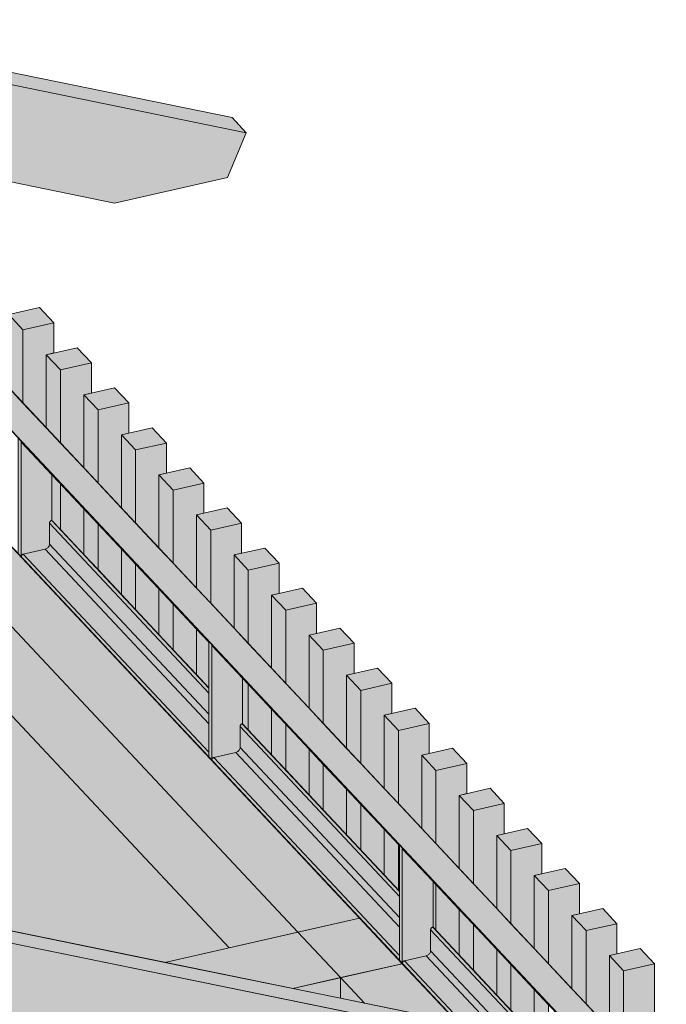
# Model space of a CAD drawing. Header units: millimetres. Extents: x 1567 to 2756, y -116 to 725.
# Tile 406 of 418: x 2537 to 2549, y 669 to 688. Entities that reach past the tile are written whole.
import ezdxf

# ---------------------------------------------------------------- set-up
doc = ezdxf.new("R2010")
doc.units = ezdxf.units.MM
doc.layers.add('Ech.1_75', color=7, linetype='Continuous')

msp = doc.modelspace()

# ---------------------------------------------------------------- hatches: boundary and pattern name
at = {"layer": 'Ech.1_75', "linetype": 'Continuous', "lineweight": 5, "true_color": 0xd4c4b3, "transparency": 33554687}
for points in [[(2531.304, 688.192), (2531.33, 688.187), (2531.762, 688.285), (2531.978, 688.054), (2540.979, 686.213), (2540.7, 686.51), (2531.304, 688.433), (2531.304, 688.192)], [(2533.515, 685.83), (2533.534, 685.827), (2533.973, 685.926), (2534.192, 685.692), (2538.394, 684.832), (2540.607, 685.334), (2540.979, 686.213), (2531.978, 688.054), (2532.041, 687.987), (2532.041, 687.395), (2532.499, 687.499), (2532.778, 687.201), (2532.778, 686.609), (2533.236, 686.712), (2533.515, 686.415), (2533.515, 685.83)], [(2549.223, 667.916), (2455.139, 687.166), (2455.418, 686.868), (2549.223, 667.676), (2549.223, 667.916)], [(2547.127, 668.104), (2521.378, 673.373), (2521.657, 673.075), (2517.789, 672.197), (2547.127, 666.195), (2547.127, 668.104)]]:
    msp.add_hatch(color=9, dxfattribs=at).paths.add_polyline_path(points)
at = {"layer": 'Ech.1_75', "linetype": 'Continuous', "lineweight": 5, "true_color": 0xb3d6f7, "transparency": 33554687}
for points in [[(2547.477, 668.514), (2548.385, 668.328), (2529.682, 688.283), (2529.077, 688.146), (2547.477, 668.514)], [(2547.47, 668.515), (2547.477, 668.514), (2529.077, 688.146), (2529.077, 688.14), (2547.47, 668.515)], [(2545.115, 668.757), (2545.122, 668.755), (2529.077, 685.874), (2529.077, 685.868), (2545.115, 668.757)], [(2536.502, 677.952), (2536.558, 677.892), (2536.558, 680.158), (2536.502, 680.218), (2536.502, 677.952)], [(2536.566, 680.136), (2536.57, 680.132), (2536.594, 680.106), (2540.243, 676.213), (2540.243, 676.227), (2536.558, 680.158), (2536.559, 680.152), (2536.56, 680.146), (2536.563, 680.141), (2536.566, 680.136)], [(2537.158, 678.603), (2537.164, 678.604), (2537.164, 679.499), (2536.566, 680.136), (2536.563, 680.141), (2536.56, 680.146), (2536.558, 680.145), (2536.558, 677.892), (2536.559, 677.899), (2536.56, 677.905), (2536.563, 677.912), (2536.566, 677.918), (2536.571, 677.924), (2536.576, 677.929), (2536.581, 677.934), (2536.587, 677.937), (2536.594, 677.94), (2536.601, 677.942), (2537.03, 678.04), (2537.044, 678.044), (2537.057, 678.05), (2537.069, 678.057), (2537.08, 678.067), (2537.09, 678.077), (2537.099, 678.089), (2537.106, 678.101), (2537.111, 678.114), (2537.114, 678.127), (2537.115, 678.14), (2537.115, 678.552), (2537.116, 678.559), (2537.117, 678.565), (2537.12, 678.572), (2537.123, 678.578), (2537.128, 678.584), (2537.133, 678.589), (2537.138, 678.594), (2537.144, 678.598), (2537.151, 678.601), (2537.158, 678.603)], [(2537.158, 678.603), (2537.151, 678.601), (2537.144, 678.598), (2537.138, 678.594), (2537.133, 678.589), (2537.128, 678.584), (2537.123, 678.578), (2537.12, 678.572), (2537.117, 678.565), (2537.116, 678.559), (2537.115, 678.552), (2540.243, 675.215), (2540.243, 675.311), (2537.158, 678.603)], [(2537.115, 678.14), (2540.243, 674.803), (2540.243, 675.215), (2537.115, 678.552), (2537.115, 678.14)], [(2537.164, 678.604), (2537.158, 678.603), (2540.243, 675.311), (2540.243, 675.319), (2537.164, 678.604)], [(2537.03, 678.04), (2536.601, 677.942), (2540.243, 674.056), (2540.243, 674.612), (2537.03, 678.04)], [(2537.044, 678.044), (2537.03, 678.04), (2540.243, 674.612), (2540.243, 674.803), (2537.115, 678.14), (2537.114, 678.127), (2537.111, 678.114), (2537.106, 678.101), (2537.099, 678.089), (2537.09, 678.077), (2537.08, 678.067), (2537.069, 678.057), (2537.057, 678.05), (2537.044, 678.044)], [(2536.601, 677.942), (2536.594, 677.94), (2536.587, 677.937), (2536.581, 677.934), (2536.576, 677.929), (2536.571, 677.924), (2536.566, 677.918), (2536.563, 677.912), (2536.56, 677.905), (2536.559, 677.899), (2536.558, 677.892), (2540.243, 673.961), (2540.243, 674.056), (2536.601, 677.942)], [(2540.299, 676.167), (2540.243, 676.227), (2540.243, 673.961), (2540.299, 673.901), (2540.299, 676.167)], [(2540.307, 676.145), (2540.311, 676.141), (2540.737, 675.686), (2543.983, 672.222), (2543.983, 672.236), (2540.299, 676.167), (2540.299, 676.161), (2540.301, 676.155), (2540.303, 676.15), (2540.307, 676.145)], [(2540.341, 673.951), (2540.771, 674.049), (2540.784, 674.053), (2540.797, 674.059), (2540.809, 674.066), (2540.821, 674.076), (2540.831, 674.086), (2540.84, 674.098), (2540.846, 674.11), (2540.852, 674.123), (2540.855, 674.136), (2540.856, 674.149), (2540.856, 674.561), (2540.856, 674.568), (2540.858, 674.574), (2540.86, 674.581), (2540.864, 674.587), (2540.868, 674.593), (2540.873, 674.598), (2540.879, 674.603), (2540.885, 674.607), (2540.891, 674.61), (2540.898, 674.612), (2540.904, 674.613), (2540.904, 675.508), (2540.307, 676.145), (2540.303, 676.15), (2540.301, 676.155), (2540.299, 676.154), (2540.299, 673.901), (2540.299, 673.908), (2540.301, 673.914), (2540.303, 673.921), (2540.307, 673.927), (2540.311, 673.933), (2540.316, 673.938), (2540.322, 673.943), (2540.328, 673.946), (2540.334, 673.949), (2540.341, 673.951)], [(2540.898, 674.612), (2540.891, 674.61), (2540.885, 674.607), (2540.879, 674.603), (2540.873, 674.598), (2540.868, 674.593), (2540.864, 674.587), (2540.86, 674.581), (2540.858, 674.574), (2540.856, 674.568), (2540.856, 674.561), (2543.983, 671.224), (2543.983, 671.32), (2540.898, 674.612)], [(2540.856, 674.149), (2543.983, 670.812), (2543.983, 671.224), (2540.856, 674.561), (2540.856, 674.149)], [(2540.904, 674.613), (2540.898, 674.612), (2543.983, 671.32), (2543.983, 671.328), (2540.904, 674.613)], [(2540.784, 674.053), (2540.771, 674.049), (2543.983, 670.621), (2543.983, 670.812), (2540.856, 674.149), (2540.855, 674.136), (2540.852, 674.123), (2540.846, 674.11), (2540.84, 674.098), (2540.831, 674.086), (2540.821, 674.076), (2540.809, 674.066), (2540.797, 674.059), (2540.784, 674.053)], [(2540.341, 673.951), (2540.334, 673.949), (2540.328, 673.946), (2540.322, 673.943), (2540.316, 673.938), (2540.311, 673.933), (2540.307, 673.927), (2540.303, 673.921), (2540.301, 673.914), (2540.299, 673.908), (2540.299, 673.901), (2543.983, 669.97), (2543.983, 670.065), (2540.341, 673.951)], [(2540.771, 674.049), (2540.341, 673.951), (2543.983, 670.065), (2543.983, 670.621), (2540.771, 674.049)], [(2543.983, 669.97), (2544.039, 669.91), (2544.039, 672.176), (2543.983, 672.236), (2543.983, 669.97)], [(2547.455, 668.519), (2547.47, 668.515), (2544.039, 672.176), (2544.04, 672.17), (2544.041, 672.164), (2544.044, 672.159), (2544.048, 672.154), (2544.052, 672.15), (2544.421, 671.755), (2547.455, 668.519)], [(2544.082, 669.96), (2544.512, 670.058), (2544.525, 670.062), (2544.538, 670.068), (2544.55, 670.075), (2544.561, 670.085), (2544.571, 670.095), (2544.58, 670.107), (2544.587, 670.119), (2544.592, 670.132), (2544.595, 670.145), (2544.596, 670.158), (2544.596, 670.57), (2544.597, 670.577), (2544.598, 670.583), (2544.601, 670.59), (2544.604, 670.596), (2544.609, 670.602), (2544.614, 670.607), (2544.619, 670.612), (2544.626, 670.616), (2544.632, 670.619), (2544.639, 670.621), (2544.645, 670.622), (2544.645, 671.517), (2544.047, 672.154), (2544.044, 672.159), (2544.041, 672.164), (2544.039, 672.163), (2544.039, 669.91), (2544.04, 669.917), (2544.041, 669.923), (2544.044, 669.93), (2544.047, 669.936), (2544.052, 669.942), (2544.057, 669.947), (2544.062, 669.952), (2544.069, 669.955), (2544.075, 669.958), (2544.082, 669.96)], [(2544.639, 670.621), (2544.632, 670.619), (2544.626, 670.616), (2544.619, 670.612), (2544.614, 670.607), (2544.609, 670.602), (2544.604, 670.596), (2544.601, 670.59), (2544.598, 670.583), (2544.597, 670.577), (2544.596, 670.57), (2546.569, 668.466), (2546.569, 668.561), (2544.639, 670.621)], [(2546.099, 668.555), (2546.569, 668.459), (2546.569, 668.466), (2544.596, 670.57), (2544.596, 670.158), (2546.099, 668.555)], [(2544.645, 670.622), (2544.639, 670.621), (2546.569, 668.561), (2546.569, 668.569), (2544.645, 670.622)], [(2545.232, 668.733), (2545.877, 668.601), (2544.512, 670.058), (2544.082, 669.96), (2545.232, 668.733)], [(2545.877, 668.601), (2546.099, 668.555), (2544.596, 670.158), (2544.595, 670.145), (2544.592, 670.132), (2544.587, 670.119), (2544.58, 670.107), (2544.571, 670.095), (2544.561, 670.085), (2544.55, 670.075), (2544.538, 670.068), (2544.525, 670.062), (2544.512, 670.058), (2545.877, 668.601)], [(2545.122, 668.755), (2545.232, 668.733), (2544.082, 669.96), (2544.075, 669.958), (2544.069, 669.955), (2544.062, 669.952), (2544.057, 669.947), (2544.052, 669.942), (2544.047, 669.936), (2544.044, 669.93), (2544.041, 669.923), (2544.04, 669.917), (2544.039, 669.91), (2545.122, 668.755)]]:
    msp.add_hatch(color=254, dxfattribs=at).paths.add_polyline_path(points)
at = {"layer": 'Ech.1_75', "linetype": 'Continuous', "lineweight": 5, "true_color": 0xf3f3f3, "transparency": 33554687}
for points in [[(2529.077, 685.868), (2527.866, 685.594), (2541.991, 670.523), (2543.202, 670.798), (2529.077, 685.868)], [(2540.645, 670.218), (2541.991, 670.523), (2527.866, 685.594), (2527.866, 683.852), (2540.645, 670.218)], [(2539.378, 669.93), (2541.889, 669.417), (2544.039, 669.904), (2543.202, 670.798), (2539.378, 669.93)], [(2543.298, 669.128), (2545.115, 668.757), (2544.039, 669.904), (2542.828, 669.63), (2543.298, 669.128)], [(2541.889, 669.417), (2542.828, 669.224), (2542.828, 669.63), (2541.889, 669.417)], [(2542.828, 669.224), (2543.298, 669.128), (2542.828, 669.63), (2542.828, 669.224)]]:
    msp.add_hatch(color=7, dxfattribs=at).paths.add_polyline_path(points)
at = {"layer": 'Ech.1_75', "linetype": 'Continuous', "lineweight": 5, "true_color": 0xfdfdfd, "transparency": 33554687}
msp.add_hatch(color=7, dxfattribs=at).paths.add_polyline_path([(2527.866, 672.286), (2539.378, 669.93), (2540.645, 670.218), (2527.866, 683.852), (2527.866, 672.286)])
at = {"layer": 'Ech.1_75', "linetype": 'Continuous', "lineweight": 5, "true_color": 0xeaddd7, "transparency": 33554687}
for points in [[(2536.92, 682.781), (2536.315, 682.644), (2536.594, 682.346), (2537.2, 682.483), (2536.92, 682.781)], [(2536.315, 681.207), (2536.594, 680.909), (2536.594, 682.346), (2536.315, 682.644), (2536.315, 681.207)], [(2537.2, 682.483), (2536.594, 682.346), (2536.594, 680.909), (2537.052, 680.42), (2537.052, 681.857), (2537.2, 681.891), (2537.2, 682.483)], [(2537.331, 681.56), (2537.937, 681.697), (2537.657, 681.995), (2537.052, 681.857), (2537.331, 681.56)], [(2537.052, 680.42), (2537.331, 680.123), (2537.331, 681.56), (2537.052, 681.857), (2537.052, 680.42)], [(2537.789, 681.071), (2537.937, 681.105), (2537.937, 681.697), (2537.331, 681.56), (2537.331, 680.123), (2537.789, 679.634), (2537.789, 681.071)], [(2538.068, 680.773), (2538.673, 680.911), (2538.394, 681.208), (2537.789, 681.071), (2538.068, 680.773)], [(2538.068, 680.773), (2537.789, 681.071), (2537.789, 679.634), (2538.068, 679.336), (2538.068, 680.773)], [(2538.526, 680.285), (2538.673, 680.318), (2538.673, 680.911), (2538.068, 680.773), (2538.068, 679.336), (2538.526, 678.848), (2538.526, 680.285)], [(2538.805, 679.987), (2539.41, 680.124), (2539.131, 680.422), (2538.526, 680.285), (2538.805, 679.987)], [(2538.526, 678.848), (2538.805, 678.55), (2538.805, 679.987), (2538.526, 680.285), (2538.526, 678.848)], [(2539.41, 680.124), (2538.805, 679.987), (2538.805, 678.55), (2539.263, 678.062), (2539.263, 679.499), (2539.41, 679.532), (2539.41, 680.124)], [(2539.542, 679.201), (2540.147, 679.338), (2539.868, 679.636), (2539.263, 679.499), (2539.542, 679.201)], [(2537.331, 679.32), (2537.164, 679.499), (2537.164, 678.604), (2537.331, 678.425), (2537.331, 679.32)], [(2539.263, 678.062), (2539.542, 677.764), (2539.542, 679.201), (2539.263, 679.499), (2539.263, 678.062)], [(2540, 678.712), (2540.147, 678.746), (2540.147, 679.338), (2539.542, 679.201), (2539.542, 677.764), (2540, 677.275), (2540, 678.712)], [(2537.789, 678.832), (2537.331, 679.32), (2537.331, 678.425), (2537.789, 677.937), (2537.789, 678.832)], [(2538.068, 678.534), (2537.789, 678.832), (2537.789, 677.937), (2538.068, 677.639), (2538.068, 678.534)], [(2540.279, 678.414), (2540.884, 678.552), (2540.605, 678.85), (2540, 678.712), (2540.279, 678.414)], [(2540, 677.275), (2540.279, 676.977), (2540.279, 678.414), (2540, 678.712), (2540, 677.275)], [(2540.737, 677.926), (2540.884, 677.959), (2540.884, 678.552), (2540.279, 678.414), (2540.279, 676.977), (2540.737, 676.489), (2540.737, 677.926)], [(2538.068, 677.639), (2538.526, 677.151), (2538.526, 678.045), (2538.068, 678.534), (2538.068, 677.639)], [(2538.526, 677.151), (2538.805, 676.853), (2538.805, 677.748), (2538.526, 678.045), (2538.526, 677.151)], [(2541.016, 677.628), (2541.621, 677.765), (2541.342, 678.063), (2540.737, 677.926), (2541.016, 677.628)], [(2540.737, 676.489), (2541.016, 676.191), (2541.016, 677.628), (2540.737, 677.926), (2540.737, 676.489)], [(2539.263, 677.259), (2538.805, 677.748), (2538.805, 676.853), (2539.263, 676.364), (2539.263, 677.259)], [(2541.474, 677.14), (2541.621, 677.173), (2541.621, 677.765), (2541.016, 677.628), (2541.016, 676.191), (2541.474, 675.703), (2541.474, 677.14)], [(2539.263, 676.364), (2539.542, 676.066), (2539.542, 676.961), (2539.263, 677.259), (2539.263, 676.364)], [(2541.753, 676.842), (2542.358, 676.979), (2542.079, 677.277), (2541.474, 677.14), (2541.753, 676.842)], [(2541.753, 676.842), (2541.474, 677.14), (2541.474, 675.703), (2541.753, 675.405), (2541.753, 676.842)], [(2540, 676.473), (2539.542, 676.961), (2539.542, 676.066), (2540, 675.578), (2540, 676.473)], [(2542.211, 676.353), (2542.358, 676.387), (2542.358, 676.979), (2541.753, 676.842), (2541.753, 675.405), (2542.211, 674.916), (2542.211, 676.353)], [(2540, 675.578), (2540.243, 675.319), (2540.243, 676.213), (2540, 676.473), (2540, 675.578)], [(2542.49, 676.056), (2543.095, 676.193), (2542.816, 676.491), (2542.211, 676.353), (2542.49, 676.056)], [(2542.211, 674.916), (2542.49, 674.619), (2542.49, 676.056), (2542.211, 676.353), (2542.211, 674.916)], [(2542.948, 675.567), (2543.095, 675.601), (2543.095, 676.193), (2542.49, 676.056), (2542.49, 674.619), (2542.948, 674.13), (2542.948, 675.567)], [(2543.227, 675.269), (2543.832, 675.407), (2543.553, 675.704), (2542.948, 675.567), (2543.227, 675.269)], [(2541.016, 675.389), (2540.904, 675.508), (2540.904, 674.613), (2541.016, 674.494), (2541.016, 675.389)], [(2542.948, 674.13), (2543.227, 673.832), (2543.227, 675.269), (2542.948, 675.567), (2542.948, 674.13)], [(2541.474, 674.9), (2541.016, 675.389), (2541.016, 674.494), (2541.474, 674.005), (2541.474, 674.9)], [(2543.684, 674.781), (2543.832, 674.814), (2543.832, 675.407), (2543.227, 675.269), (2543.227, 673.832), (2543.684, 673.344), (2543.684, 674.781)], [(2541.753, 674.602), (2541.474, 674.9), (2541.474, 674.005), (2541.753, 673.708), (2541.753, 674.602)], [(2543.964, 674.483), (2544.569, 674.62), (2544.29, 674.918), (2543.684, 674.781), (2543.964, 674.483)], [(2543.684, 673.344), (2543.964, 673.046), (2543.964, 674.483), (2543.684, 674.781), (2543.684, 673.344)], [(2541.753, 673.708), (2542.211, 673.219), (2542.211, 674.114), (2541.753, 674.602), (2541.753, 673.708)], [(2544.421, 673.995), (2544.569, 674.028), (2544.569, 674.62), (2543.964, 674.483), (2543.964, 673.046), (2544.421, 672.558), (2544.421, 673.995)], [(2542.211, 673.219), (2542.49, 672.921), (2542.49, 673.816), (2542.211, 674.114), (2542.211, 673.219)], [(2544.701, 673.697), (2545.306, 673.834), (2545.027, 674.132), (2544.421, 673.995), (2544.701, 673.697)], [(2544.421, 672.558), (2544.701, 672.26), (2544.701, 673.697), (2544.421, 673.995), (2544.421, 672.558)], [(2542.948, 673.328), (2542.49, 673.816), (2542.49, 672.921), (2542.947, 672.433), (2542.948, 673.328)], [(2545.306, 673.834), (2544.701, 673.697), (2544.701, 672.26), (2545.158, 671.771), (2545.158, 673.208), (2545.306, 673.242), (2545.306, 673.834)], [(2545.438, 672.91), (2546.043, 673.048), (2545.764, 673.346), (2545.158, 673.208), (2545.438, 672.91)], [(2542.947, 672.433), (2543.227, 672.135), (2543.227, 673.03), (2542.948, 673.328), (2542.947, 672.433)], [(2545.158, 671.771), (2545.437, 671.473), (2545.438, 672.91), (2545.158, 673.208), (2545.158, 671.771)], [(2543.684, 672.541), (2543.227, 673.03), (2543.227, 672.135), (2543.684, 671.647), (2543.684, 672.541)], [(2546.043, 673.048), (2545.438, 672.91), (2545.437, 671.473), (2545.895, 670.985), (2545.895, 672.422), (2546.043, 672.455), (2546.043, 673.048)], [(2543.684, 671.647), (2543.964, 671.349), (2543.964, 672.244), (2543.684, 672.541), (2543.684, 671.647)], [(2546.174, 672.124), (2546.78, 672.261), (2546.501, 672.559), (2545.895, 672.422), (2546.174, 672.124)], [(2545.895, 670.985), (2546.174, 670.687), (2546.174, 672.124), (2545.895, 672.422), (2545.895, 670.985)], [(2543.964, 671.349), (2543.983, 671.328), (2543.983, 672.222), (2543.964, 672.244), (2543.964, 671.349)], [(2546.632, 671.636), (2546.78, 671.669), (2546.78, 672.261), (2546.174, 672.124), (2546.174, 670.687), (2546.632, 670.199), (2546.632, 671.636)], [(2546.911, 671.338), (2547.517, 671.475), (2547.238, 671.773), (2546.632, 671.636), (2546.911, 671.338)], [(2546.632, 670.199), (2546.911, 669.901), (2546.911, 671.338), (2546.632, 671.636), (2546.632, 670.199)], [(2544.701, 671.457), (2544.645, 671.517), (2544.645, 670.622), (2544.701, 670.562), (2544.701, 671.457)], [(2545.158, 670.969), (2544.701, 671.457), (2544.701, 670.562), (2545.158, 670.074), (2545.158, 670.969)], [(2547.369, 670.849), (2547.517, 670.883), (2547.517, 671.475), (2546.911, 671.338), (2546.911, 669.901), (2547.369, 669.412), (2547.369, 670.849)], [(2545.158, 670.074), (2545.437, 669.776), (2545.437, 670.671), (2545.158, 670.969), (2545.158, 670.074)], [(2547.648, 670.552), (2548.254, 670.689), (2547.975, 670.987), (2547.369, 670.849), (2547.648, 670.552)], [(2547.369, 669.412), (2547.648, 669.115), (2547.648, 670.552), (2547.369, 670.849), (2547.369, 669.412)], [(2545.895, 670.183), (2545.437, 670.671), (2545.437, 669.776), (2545.895, 669.288), (2545.895, 670.183)], [(2548.254, 670.689), (2547.648, 670.552), (2547.648, 669.115), (2548.106, 668.626), (2548.106, 670.063), (2548.254, 670.097), (2548.254, 670.689)], [(2546.174, 669.885), (2545.895, 670.183), (2545.895, 669.288), (2546.174, 668.99), (2546.174, 669.885)], [(2548.385, 669.765), (2548.991, 669.903), (2548.712, 670.2), (2548.106, 670.063), (2548.385, 669.765)], [(2548.106, 668.626), (2548.385, 668.328), (2548.385, 669.765), (2548.106, 670.063), (2548.106, 668.626)], [(2546.569, 668.7), (2546.632, 668.687), (2546.632, 669.396), (2546.174, 669.885), (2546.174, 668.99), (2546.569, 668.569), (2546.569, 668.7)], [(2548.664, 668.03), (2548.991, 667.964), (2548.991, 669.903), (2548.385, 669.765), (2548.385, 668.328), (2548.664, 668.03)], [(2546.632, 668.687), (2546.911, 668.63), (2546.911, 669.098), (2546.632, 669.396), (2546.632, 668.687)]]:
    msp.add_hatch(color=254, dxfattribs=at).paths.add_polyline_path(points)

# ---------------------------------------------------------------- linework, layer by layer
at = {"layer": 'Ech.1_75', "color": 9, "linetype": 'Continuous', "lineweight": 5}
msp.add_line((2541.991, 670.523), (2542.828, 669.63), dxfattribs=at)
at = {"layer": 'Ech.1_75', "color": 7, "linetype": 'Continuous', "lineweight": 5}
for points in [[(2531.304, 688.192), (2531.33, 688.187), (2531.762, 688.285), (2531.978, 688.054), (2540.979, 686.213), (2540.7, 686.51), (2531.304, 688.433), (2531.304, 688.192)], [(2547.477, 668.514), (2548.385, 668.328), (2529.682, 688.283), (2529.077, 688.146), (2547.477, 668.514)], [(2547.47, 668.515), (2547.477, 668.514), (2529.077, 688.146), (2529.077, 688.14), (2547.47, 668.515)], [(2533.515, 685.83), (2533.534, 685.827), (2533.973, 685.926), (2534.192, 685.692), (2538.394, 684.832), (2540.607, 685.334), (2540.979, 686.213), (2531.978, 688.054), (2532.041, 687.987), (2532.041, 687.395), (2532.499, 687.499), (2532.778, 687.201), (2532.778, 686.609), (2533.236, 686.712), (2533.515, 686.415), (2533.515, 685.83)], [(2549.223, 667.916), (2455.139, 687.166), (2455.418, 686.868), (2549.223, 667.676), (2549.223, 667.916)], [(2529.077, 685.868), (2527.866, 685.594), (2541.991, 670.523), (2543.202, 670.798), (2529.077, 685.868)], [(2545.115, 668.757), (2545.122, 668.755), (2529.077, 685.874), (2529.077, 685.868), (2545.115, 668.757)], [(2540.645, 670.218), (2541.991, 670.523), (2527.866, 685.594), (2527.866, 683.852), (2540.645, 670.218)], [(2527.866, 672.286), (2539.378, 669.93), (2540.645, 670.218), (2527.866, 683.852), (2527.866, 672.286)], [(2536.92, 682.781), (2536.315, 682.644), (2536.594, 682.346), (2537.2, 682.483), (2536.92, 682.781)], [(2536.315, 681.207), (2536.594, 680.909), (2536.594, 682.346), (2536.315, 682.644), (2536.315, 681.207)], [(2537.2, 682.483), (2536.594, 682.346), (2536.594, 680.909), (2537.052, 680.42), (2537.052, 681.857), (2537.2, 681.891), (2537.2, 682.483)], [(2537.331, 681.56), (2537.937, 681.697), (2537.657, 681.995), (2537.052, 681.857), (2537.331, 681.56)], [(2537.052, 680.42), (2537.331, 680.123), (2537.331, 681.56), (2537.052, 681.857), (2537.052, 680.42)], [(2537.789, 681.071), (2537.937, 681.105), (2537.937, 681.697), (2537.331, 681.56), (2537.331, 680.123), (2537.789, 679.634), (2537.789, 681.071)], [(2538.068, 680.773), (2538.673, 680.911), (2538.394, 681.208), (2537.789, 681.071), (2538.068, 680.773)], [(2538.068, 680.773), (2537.789, 681.071), (2537.789, 679.634), (2538.068, 679.336), (2538.068, 680.773)], [(2538.526, 680.285), (2538.673, 680.318), (2538.673, 680.911), (2538.068, 680.773), (2538.068, 679.336), (2538.526, 678.848), (2538.526, 680.285)], [(2538.805, 679.987), (2539.41, 680.124), (2539.131, 680.422), (2538.526, 680.285), (2538.805, 679.987)], [(2536.502, 677.952), (2536.558, 677.892), (2536.558, 680.158), (2536.502, 680.218), (2536.502, 677.952)], [(2536.566, 680.136), (2536.57, 680.132), (2536.594, 680.106), (2540.243, 676.213), (2540.243, 676.227), (2536.558, 680.158), (2536.559, 680.152), (2536.56, 680.146), (2536.563, 680.141), (2536.566, 680.136)], [(2537.158, 678.603), (2537.164, 678.604), (2537.164, 679.499), (2536.566, 680.136), (2536.563, 680.141), (2536.56, 680.146), (2536.558, 680.145), (2536.558, 677.892), (2536.559, 677.899), (2536.56, 677.905), (2536.563, 677.912), (2536.566, 677.918), (2536.571, 677.924), (2536.576, 677.929), (2536.581, 677.934), (2536.587, 677.937), (2536.594, 677.94), (2536.601, 677.942), (2537.03, 678.04), (2537.044, 678.044), (2537.057, 678.05), (2537.069, 678.057), (2537.08, 678.067), (2537.09, 678.077), (2537.099, 678.089), (2537.106, 678.101), (2537.111, 678.114), (2537.114, 678.127), (2537.115, 678.14), (2537.115, 678.552), (2537.116, 678.559), (2537.117, 678.565), (2537.12, 678.572), (2537.123, 678.578), (2537.128, 678.584), (2537.133, 678.589), (2537.138, 678.594), (2537.144, 678.598), (2537.151, 678.601), (2537.158, 678.603)], [(2538.526, 678.848), (2538.805, 678.55), (2538.805, 679.987), (2538.526, 680.285), (2538.526, 678.848)], [(2539.41, 680.124), (2538.805, 679.987), (2538.805, 678.55), (2539.263, 678.062), (2539.263, 679.499), (2539.41, 679.532), (2539.41, 680.124)], [(2539.542, 679.201), (2540.147, 679.338), (2539.868, 679.636), (2539.263, 679.499), (2539.542, 679.201)], [(2537.331, 679.32), (2537.164, 679.499), (2537.164, 678.604), (2537.331, 678.425), (2537.331, 679.32)], [(2539.263, 678.062), (2539.542, 677.764), (2539.542, 679.201), (2539.263, 679.499), (2539.263, 678.062)], [(2540, 678.712), (2540.147, 678.746), (2540.147, 679.338), (2539.542, 679.201), (2539.542, 677.764), (2540, 677.275), (2540, 678.712)], [(2537.789, 678.832), (2537.331, 679.32), (2537.331, 678.425), (2537.789, 677.937), (2537.789, 678.832)], [(2538.068, 678.534), (2537.789, 678.832), (2537.789, 677.937), (2538.068, 677.639), (2538.068, 678.534)], [(2540.279, 678.414), (2540.884, 678.552), (2540.605, 678.85), (2540, 678.712), (2540.279, 678.414)], [(2537.158, 678.603), (2537.151, 678.601), (2537.144, 678.598), (2537.138, 678.594), (2537.133, 678.589), (2537.128, 678.584), (2537.123, 678.578), (2537.12, 678.572), (2537.117, 678.565), (2537.116, 678.559), (2537.115, 678.552), (2540.243, 675.215), (2540.243, 675.311), (2537.158, 678.603)], [(2537.115, 678.14), (2540.243, 674.803), (2540.243, 675.215), (2537.115, 678.552), (2537.115, 678.14)], [(2537.164, 678.604), (2537.158, 678.603), (2540.243, 675.311), (2540.243, 675.319), (2537.164, 678.604)], [(2540, 677.275), (2540.279, 676.977), (2540.279, 678.414), (2540, 678.712), (2540, 677.275)], [(2540.737, 677.926), (2540.884, 677.959), (2540.884, 678.552), (2540.279, 678.414), (2540.279, 676.977), (2540.737, 676.489), (2540.737, 677.926)], [(2538.068, 677.639), (2538.526, 677.151), (2538.526, 678.045), (2538.068, 678.534), (2538.068, 677.639)], [(2537.03, 678.04), (2536.601, 677.942), (2540.243, 674.056), (2540.243, 674.612), (2537.03, 678.04)], [(2537.044, 678.044), (2537.03, 678.04), (2540.243, 674.612), (2540.243, 674.803), (2537.115, 678.14), (2537.114, 678.127), (2537.111, 678.114), (2537.106, 678.101), (2537.099, 678.089), (2537.09, 678.077), (2537.08, 678.067), (2537.069, 678.057), (2537.057, 678.05), (2537.044, 678.044)], [(2538.526, 677.151), (2538.805, 676.853), (2538.805, 677.748), (2538.526, 678.045), (2538.526, 677.151)], [(2541.016, 677.628), (2541.621, 677.765), (2541.342, 678.063), (2540.737, 677.926), (2541.016, 677.628)], [(2536.601, 677.942), (2536.594, 677.94), (2536.587, 677.937), (2536.581, 677.934), (2536.576, 677.929), (2536.571, 677.924), (2536.566, 677.918), (2536.563, 677.912), (2536.56, 677.905), (2536.559, 677.899), (2536.558, 677.892), (2540.243, 673.961), (2540.243, 674.056), (2536.601, 677.942)], [(2540.737, 676.489), (2541.016, 676.191), (2541.016, 677.628), (2540.737, 677.926), (2540.737, 676.489)], [(2539.263, 677.259), (2538.805, 677.748), (2538.805, 676.853), (2539.263, 676.364), (2539.263, 677.259)], [(2541.474, 677.14), (2541.621, 677.173), (2541.621, 677.765), (2541.016, 677.628), (2541.016, 676.191), (2541.474, 675.703), (2541.474, 677.14)], [(2539.263, 676.364), (2539.542, 676.066), (2539.542, 676.961), (2539.263, 677.259), (2539.263, 676.364)], [(2541.753, 676.842), (2542.358, 676.979), (2542.079, 677.277), (2541.474, 677.14), (2541.753, 676.842)], [(2541.753, 676.842), (2541.474, 677.14), (2541.474, 675.703), (2541.753, 675.405), (2541.753, 676.842)], [(2540, 676.473), (2539.542, 676.961), (2539.542, 676.066), (2540, 675.578), (2540, 676.473)], [(2542.211, 676.353), (2542.358, 676.387), (2542.358, 676.979), (2541.753, 676.842), (2541.753, 675.405), (2542.211, 674.916), (2542.211, 676.353)], [(2540, 675.578), (2540.243, 675.319), (2540.243, 676.213), (2540, 676.473), (2540, 675.578)], [(2542.49, 676.056), (2543.095, 676.193), (2542.816, 676.491), (2542.211, 676.353), (2542.49, 676.056)], [(2542.211, 674.916), (2542.49, 674.619), (2542.49, 676.056), (2542.211, 676.353), (2542.211, 674.916)], [(2540.299, 676.167), (2540.243, 676.227), (2540.243, 673.961), (2540.299, 673.901), (2540.299, 676.167)], [(2540.307, 676.145), (2540.311, 676.141), (2540.737, 675.686), (2543.983, 672.222), (2543.983, 672.236), (2540.299, 676.167), (2540.299, 676.161), (2540.301, 676.155), (2540.303, 676.15), (2540.307, 676.145)], [(2540.341, 673.951), (2540.771, 674.049), (2540.784, 674.053), (2540.797, 674.059), (2540.809, 674.066), (2540.821, 674.076), (2540.831, 674.086), (2540.84, 674.098), (2540.846, 674.11), (2540.852, 674.123), (2540.855, 674.136), (2540.856, 674.149), (2540.856, 674.561), (2540.856, 674.568), (2540.858, 674.574), (2540.86, 674.581), (2540.864, 674.587), (2540.868, 674.593), (2540.873, 674.598), (2540.879, 674.603), (2540.885, 674.607), (2540.891, 674.61), (2540.898, 674.612), (2540.904, 674.613), (2540.904, 675.508), (2540.307, 676.145), (2540.303, 676.15), (2540.301, 676.155), (2540.299, 676.154), (2540.299, 673.901), (2540.299, 673.908), (2540.301, 673.914), (2540.303, 673.921), (2540.307, 673.927), (2540.311, 673.933), (2540.316, 673.938), (2540.322, 673.943), (2540.328, 673.946), (2540.334, 673.949), (2540.341, 673.951)], [(2542.948, 675.567), (2543.095, 675.601), (2543.095, 676.193), (2542.49, 676.056), (2542.49, 674.619), (2542.948, 674.13), (2542.948, 675.567)], [(2543.227, 675.269), (2543.832, 675.407), (2543.553, 675.704), (2542.948, 675.567), (2543.227, 675.269)], [(2541.016, 675.389), (2540.904, 675.508), (2540.904, 674.613), (2541.016, 674.494), (2541.016, 675.389)], [(2542.948, 674.13), (2543.227, 673.832), (2543.227, 675.269), (2542.948, 675.567), (2542.948, 674.13)], [(2541.474, 674.9), (2541.016, 675.389), (2541.016, 674.494), (2541.474, 674.005), (2541.474, 674.9)], [(2543.684, 674.781), (2543.832, 674.814), (2543.832, 675.407), (2543.227, 675.269), (2543.227, 673.832), (2543.684, 673.344), (2543.684, 674.781)], [(2541.753, 674.602), (2541.474, 674.9), (2541.474, 674.005), (2541.753, 673.708), (2541.753, 674.602)], [(2543.964, 674.483), (2544.569, 674.62), (2544.29, 674.918), (2543.684, 674.781), (2543.964, 674.483)], [(2543.684, 673.344), (2543.964, 673.046), (2543.964, 674.483), (2543.684, 674.781), (2543.684, 673.344)], [(2540.898, 674.612), (2540.891, 674.61), (2540.885, 674.607), (2540.879, 674.603), (2540.873, 674.598), (2540.868, 674.593), (2540.864, 674.587), (2540.86, 674.581), (2540.858, 674.574), (2540.856, 674.568), (2540.856, 674.561), (2543.983, 671.224), (2543.983, 671.32), (2540.898, 674.612)], [(2540.856, 674.149), (2543.983, 670.812), (2543.983, 671.224), (2540.856, 674.561), (2540.856, 674.149)], [(2540.904, 674.613), (2540.898, 674.612), (2543.983, 671.32), (2543.983, 671.328), (2540.904, 674.613)], [(2541.753, 673.708), (2542.211, 673.219), (2542.211, 674.114), (2541.753, 674.602), (2541.753, 673.708)], [(2544.421, 673.995), (2544.569, 674.028), (2544.569, 674.62), (2543.964, 674.483), (2543.964, 673.046), (2544.421, 672.558), (2544.421, 673.995)], [(2540.784, 674.053), (2540.771, 674.049), (2543.983, 670.621), (2543.983, 670.812), (2540.856, 674.149), (2540.855, 674.136), (2540.852, 674.123), (2540.846, 674.11), (2540.84, 674.098), (2540.831, 674.086), (2540.821, 674.076), (2540.809, 674.066), (2540.797, 674.059), (2540.784, 674.053)], [(2542.211, 673.219), (2542.49, 672.921), (2542.49, 673.816), (2542.211, 674.114), (2542.211, 673.219)], [(2544.701, 673.697), (2545.306, 673.834), (2545.027, 674.132), (2544.421, 673.995), (2544.701, 673.697)], [(2540.341, 673.951), (2540.334, 673.949), (2540.328, 673.946), (2540.322, 673.943), (2540.316, 673.938), (2540.311, 673.933), (2540.307, 673.927), (2540.303, 673.921), (2540.301, 673.914), (2540.299, 673.908), (2540.299, 673.901), (2543.983, 669.97), (2543.983, 670.065), (2540.341, 673.951)], [(2540.771, 674.049), (2540.341, 673.951), (2543.983, 670.065), (2543.983, 670.621), (2540.771, 674.049)], [(2544.421, 672.558), (2544.701, 672.26), (2544.701, 673.697), (2544.421, 673.995), (2544.421, 672.558)], [(2542.948, 673.328), (2542.49, 673.816), (2542.49, 672.921), (2542.947, 672.433), (2542.948, 673.328)], [(2545.306, 673.834), (2544.701, 673.697), (2544.701, 672.26), (2545.158, 671.771), (2545.158, 673.208), (2545.306, 673.242), (2545.306, 673.834)], [(2547.127, 668.104), (2521.378, 673.373), (2521.657, 673.075), (2517.789, 672.197), (2547.127, 666.195), (2547.127, 668.104)], [(2545.438, 672.91), (2546.043, 673.048), (2545.764, 673.346), (2545.158, 673.208), (2545.438, 672.91)], [(2542.947, 672.433), (2543.227, 672.135), (2543.227, 673.03), (2542.948, 673.328), (2542.947, 672.433)], [(2545.158, 671.771), (2545.437, 671.473), (2545.438, 672.91), (2545.158, 673.208), (2545.158, 671.771)], [(2543.684, 672.541), (2543.227, 673.03), (2543.227, 672.135), (2543.684, 671.647), (2543.684, 672.541)], [(2546.043, 673.048), (2545.438, 672.91), (2545.437, 671.473), (2545.895, 670.985), (2545.895, 672.422), (2546.043, 672.455), (2546.043, 673.048)], [(2543.684, 671.647), (2543.964, 671.349), (2543.964, 672.244), (2543.684, 672.541), (2543.684, 671.647)], [(2546.174, 672.124), (2546.78, 672.261), (2546.501, 672.559), (2545.895, 672.422), (2546.174, 672.124)], [(2545.895, 670.985), (2546.174, 670.687), (2546.174, 672.124), (2545.895, 672.422), (2545.895, 670.985)], [(2543.964, 671.349), (2543.983, 671.328), (2543.983, 672.222), (2543.964, 672.244), (2543.964, 671.349)], [(2543.983, 669.97), (2544.039, 669.91), (2544.039, 672.176), (2543.983, 672.236), (2543.983, 669.97)], [(2547.455, 668.519), (2547.47, 668.515), (2544.039, 672.176), (2544.04, 672.17), (2544.041, 672.164), (2544.044, 672.159), (2544.048, 672.154), (2544.052, 672.15), (2544.421, 671.755), (2547.455, 668.519)], [(2546.632, 671.636), (2546.78, 671.669), (2546.78, 672.261), (2546.174, 672.124), (2546.174, 670.687), (2546.632, 670.199), (2546.632, 671.636)], [(2544.082, 669.96), (2544.512, 670.058), (2544.525, 670.062), (2544.538, 670.068), (2544.55, 670.075), (2544.561, 670.085), (2544.571, 670.095), (2544.58, 670.107), (2544.587, 670.119), (2544.592, 670.132), (2544.595, 670.145), (2544.596, 670.158), (2544.596, 670.57), (2544.597, 670.577), (2544.598, 670.583), (2544.601, 670.59), (2544.604, 670.596), (2544.609, 670.602), (2544.614, 670.607), (2544.619, 670.612), (2544.626, 670.616), (2544.632, 670.619), (2544.639, 670.621), (2544.645, 670.622), (2544.645, 671.517), (2544.047, 672.154), (2544.044, 672.159), (2544.041, 672.164), (2544.039, 672.163), (2544.039, 669.91), (2544.04, 669.917), (2544.041, 669.923), (2544.044, 669.93), (2544.047, 669.936), (2544.052, 669.942), (2544.057, 669.947), (2544.062, 669.952), (2544.069, 669.955), (2544.075, 669.958), (2544.082, 669.96)], [(2546.911, 671.338), (2547.517, 671.475), (2547.238, 671.773), (2546.632, 671.636), (2546.911, 671.338)], [(2546.632, 670.199), (2546.911, 669.901), (2546.911, 671.338), (2546.632, 671.636), (2546.632, 670.199)], [(2544.701, 671.457), (2544.645, 671.517), (2544.645, 670.622), (2544.701, 670.562), (2544.701, 671.457)], [(2545.158, 670.969), (2544.701, 671.457), (2544.701, 670.562), (2545.158, 670.074), (2545.158, 670.969)], [(2547.369, 670.849), (2547.517, 670.883), (2547.517, 671.475), (2546.911, 671.338), (2546.911, 669.901), (2547.369, 669.412), (2547.369, 670.849)], [(2545.158, 670.074), (2545.437, 669.776), (2545.437, 670.671), (2545.158, 670.969), (2545.158, 670.074)], [(2547.648, 670.552), (2548.254, 670.689), (2547.975, 670.987), (2547.369, 670.849), (2547.648, 670.552)], [(2547.369, 669.412), (2547.648, 669.115), (2547.648, 670.552), (2547.369, 670.849), (2547.369, 669.412)], [(2539.378, 669.93), (2541.889, 669.417), (2544.039, 669.904), (2543.202, 670.798), (2539.378, 669.93)], [(2545.895, 670.183), (2545.437, 670.671), (2545.437, 669.776), (2545.895, 669.288), (2545.895, 670.183)], [(2548.254, 670.689), (2547.648, 670.552), (2547.648, 669.115), (2548.106, 668.626), (2548.106, 670.063), (2548.254, 670.097), (2548.254, 670.689)], [(2544.639, 670.621), (2544.632, 670.619), (2544.626, 670.616), (2544.619, 670.612), (2544.614, 670.607), (2544.609, 670.602), (2544.604, 670.596), (2544.601, 670.59), (2544.598, 670.583), (2544.597, 670.577), (2544.596, 670.57), (2546.569, 668.466), (2546.569, 668.561), (2544.639, 670.621)], [(2546.099, 668.555), (2546.569, 668.459), (2546.569, 668.466), (2544.596, 670.57), (2544.596, 670.158), (2546.099, 668.555)], [(2544.645, 670.622), (2544.639, 670.621), (2546.569, 668.561), (2546.569, 668.569), (2544.645, 670.622)], [(2545.232, 668.733), (2545.877, 668.601), (2544.512, 670.058), (2544.082, 669.96), (2545.232, 668.733)], [(2545.877, 668.601), (2546.099, 668.555), (2544.596, 670.158), (2544.595, 670.145), (2544.592, 670.132), (2544.587, 670.119), (2544.58, 670.107), (2544.571, 670.095), (2544.561, 670.085), (2544.55, 670.075), (2544.538, 670.068), (2544.525, 670.062), (2544.512, 670.058), (2545.877, 668.601)], [(2546.174, 669.885), (2545.895, 670.183), (2545.895, 669.288), (2546.174, 668.99), (2546.174, 669.885)], [(2548.385, 669.765), (2548.991, 669.903), (2548.712, 670.2), (2548.106, 670.063), (2548.385, 669.765)], [(2548.106, 668.626), (2548.385, 668.328), (2548.385, 669.765), (2548.106, 670.063), (2548.106, 668.626)], [(2543.298, 669.128), (2545.115, 668.757), (2544.039, 669.904), (2542.828, 669.63), (2543.298, 669.128)], [(2545.122, 668.755), (2545.232, 668.733), (2544.082, 669.96), (2544.075, 669.958), (2544.069, 669.955), (2544.062, 669.952), (2544.057, 669.947), (2544.052, 669.942), (2544.047, 669.936), (2544.044, 669.93), (2544.041, 669.923), (2544.04, 669.917), (2544.039, 669.91), (2545.122, 668.755)], [(2546.569, 668.7), (2546.632, 668.687), (2546.632, 669.396), (2546.174, 669.885), (2546.174, 668.99), (2546.569, 668.569), (2546.569, 668.7)], [(2548.664, 668.03), (2548.991, 667.964), (2548.991, 669.903), (2548.385, 669.765), (2548.385, 668.328), (2548.664, 668.03)], [(2541.889, 669.417), (2542.828, 669.224), (2542.828, 669.63), (2541.889, 669.417)], [(2542.828, 669.224), (2543.298, 669.128), (2542.828, 669.63), (2542.828, 669.224)], [(2546.632, 668.687), (2546.911, 668.63), (2546.911, 669.098), (2546.632, 669.396), (2546.632, 668.687)]]:
    msp.add_lwpolyline(points, close=True, dxfattribs=at)

doc.saveas('drawing.dxf')
